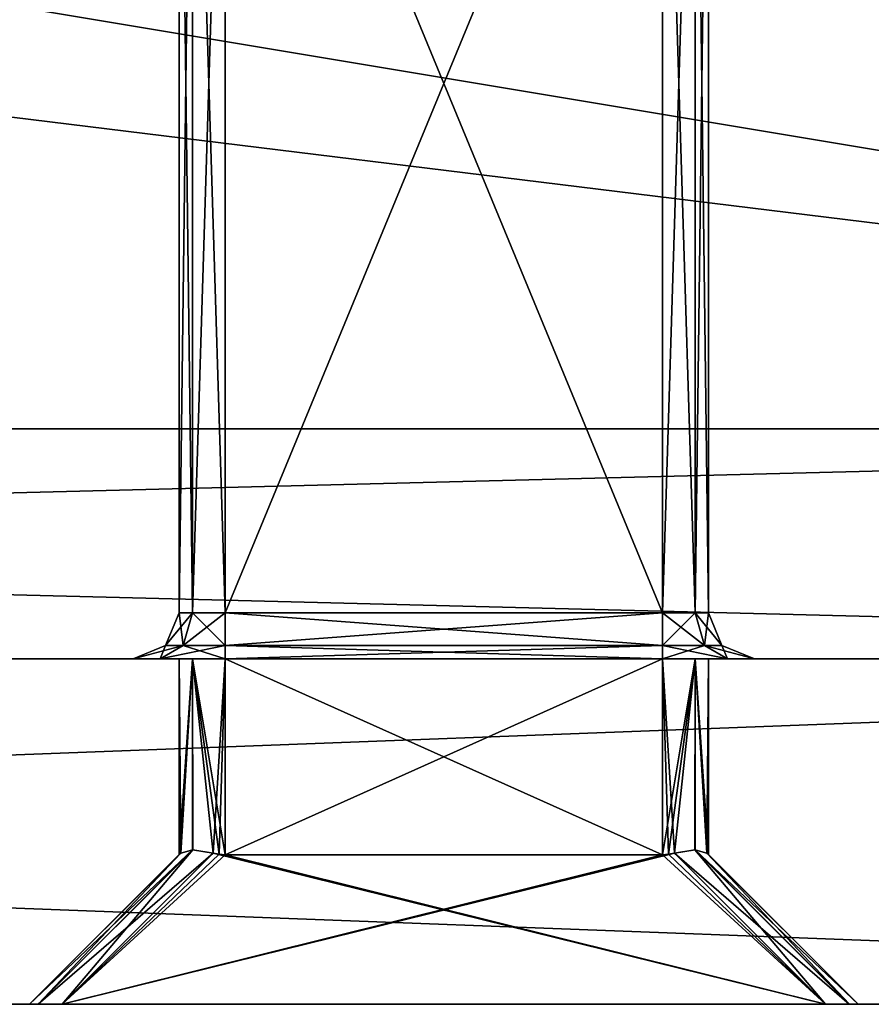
# Model space of a CAD drawing. Header units: millimetres. Extents: x -36.5 to 36.5, y -8.8 to 41.6.
# Tile 310 of 434: x 8.8 to 12.5, y -8.8 to -4.5. Entities that reach past the tile are written whole.
import ezdxf

# ---------------------------------------------------------------- set-up
doc = ezdxf.new("R2010")
doc.units = ezdxf.units.MM
doc.header["$LTSCALE"] = 65.185185
for name, color, linetype in [('2075', 7, 'CONTINUOUS'), ('2076', 7, 'CONTINUOUS'), ('2077', 7, 'CONTINUOUS'), ('2079', 7, 'CONTINUOUS'), ('2086', 7, 'CONTINUOUS'), ('2087', 7, 'CONTINUOUS'), ('2088', 7, 'CONTINUOUS'), ('2089', 7, 'CONTINUOUS'), ('2119', 7, 'CONTINUOUS'), ('2120', 7, 'CONTINUOUS'), ('2121', 7, 'CONTINUOUS'), ('2122', 7, 'CONTINUOUS'), ('2159', 7, 'CONTINUOUS'), ('2160', 7, 'CONTINUOUS'), ('2161', 7, 'CONTINUOUS'), ('2162', 7, 'CONTINUOUS'), ('2163', 7, 'CONTINUOUS'), ('2164', 7, 'CONTINUOUS'), ('2165', 7, 'CONTINUOUS'), ('2166', 7, 'CONTINUOUS'), ('2224', 7, 'CONTINUOUS'), ('2225', 7, 'CONTINUOUS'), ('2226', 7, 'CONTINUOUS'), ('2227', 7, 'CONTINUOUS'), ('2228', 7, 'CONTINUOUS'), ('2229', 7, 'CONTINUOUS'), ('2250', 7, 'CONTINUOUS'), ('2251', 7, 'CONTINUOUS'), ('2266', 7, 'CONTINUOUS'), ('2267', 7, 'CONTINUOUS'), ('2268', 7, 'CONTINUOUS'), ('2269', 7, 'CONTINUOUS'), ('2286', 7, 'CONTINUOUS'), ('2287', 7, 'CONTINUOUS'), ('2288', 7, 'CONTINUOUS'), ('2289', 7, 'CONTINUOUS'), ('2290', 7, 'CONTINUOUS'), ('2291', 7, 'CONTINUOUS'), ('2292', 7, 'CONTINUOUS'), ('2293', 7, 'CONTINUOUS'), ('546', 7, 'CONTINUOUS'), ('551', 7, 'CONTINUOUS')]:
    doc.layers.add(name, color=color, linetype=linetype)

msp = doc.modelspace()

# ---------------------------------------------------------------- linework, layer by layer
at = {"layer": '2075', "color": 7, "linetype": 'CONTINUOUS'}
for points in [[(19.8, -6.3, 15.2), (-19.8, -6.3, 15.2), (19.8, -6.3, 16.7), (19.8, -6.3, 15.2)], [(19.8, -6.3, 16.7), (-19.8, -6.3, 15.2), (-19.8, -6.3, 16.7), (19.8, -6.3, 16.7)], [(-19.8, -6.3, -15.2), (19.8, -6.3, -15.2), (-19.8, -6.3, -16.7), (-19.8, -6.3, -15.2)], [(-19.8, -6.3, -16.7), (19.8, -6.3, -15.2), (19.8, -6.3, -16.7), (-19.8, -6.3, -16.7)]]:
    msp.add_3dface(points, dxfattribs=at)
at = {"layer": '2076', "color": 7, "linetype": 'CONTINUOUS'}
for points in [[(-19.8, -7.3, -16.7), (19.8, -7.3, -16.7), (0, -7.3, -14.1747), (-19.8, -7.3, -16.7)], [(19.8, -7.3, 16.7), (-19.8, -7.3, 16.7), (0, -7.3, 14.1747), (19.8, -7.3, 16.7)], [(19.8, -7.3, 16.7), (0, -7.3, 14.1747), (19.44, -7.3, 11.552), (19.8, -7.3, 16.7)], [(0, -7.3, -14.1747), (19.8, -7.3, -16.7), (0.9818, -7.3, -14.0193), (0, -7.3, -14.1747)], [(0, -7.3, 14.1747), (0.9818, -7.3, 14.0193), (19.44, -7.3, 11.552), (0, -7.3, 14.1747)], [(0.9818, -7.3, -14.0193), (19.8, -7.3, -16.7), (1.8658, -7.3, -13.5689), (0.9818, -7.3, -14.0193)], [(0.9818, -7.3, 14.0193), (1.8658, -7.3, 13.5689), (14.16, -7.3, 8.712), (0.9818, -7.3, 14.0193)], [(0.9818, -7.3, 14.0193), (14.16, -7.3, 8.712), (14.16, -7.3, 11.152), (0.9818, -7.3, 14.0193)], [(19.44, -7.3, 11.552), (0.9818, -7.3, 14.0193), (14.56, -7.3, 11.552), (19.44, -7.3, 11.552)], [(14.56, -7.3, 11.552), (0.9818, -7.3, 14.0193), (14.2772, -7.3, 11.4349), (14.56, -7.3, 11.552)], [(14.2772, -7.3, 11.4349), (0.9818, -7.3, 14.0193), (14.16, -7.3, 11.152), (14.2772, -7.3, 11.4349)], [(1.8658, -7.3, -13.5689), (19.8, -7.3, -16.7), (2.5682, -7.3, -12.8664), (1.8658, -7.3, -13.5689)], [(1.8658, -7.3, 13.5689), (2.5682, -7.3, 12.8664), (14.16, -7.3, 8.712), (1.8658, -7.3, 13.5689)], [(2.5682, -7.3, -12.8664), (19.8, -7.3, -16.7), (3.0196, -7.3, -11.9805), (2.5682, -7.3, -12.8664)], [(2.5682, -7.3, 12.8664), (3.0196, -7.3, 11.9805), (9.3, -7.3, 0.195), (2.5682, -7.3, 12.8664)], [(14.16, -7.3, 8.712), (2.5682, -7.3, 12.8664), (11.8829, -7.3, 0.4778), (14.16, -7.3, 8.712)], [(11.8829, -7.3, 0.4778), (2.5682, -7.3, 12.8664), (11.6, -7.3, 0.595), (11.8829, -7.3, 0.4778)], [(11.6, -7.3, 0.595), (2.5682, -7.3, 12.8664), (9.7, -7.3, 0.595), (11.6, -7.3, 0.595)], [(9.7, -7.3, 0.595), (2.5682, -7.3, 12.8664), (9.4172, -7.3, 0.4779), (9.7, -7.3, 0.595)], [(9.4172, -7.3, 0.4779), (2.5682, -7.3, 12.8664), (9.3, -7.3, 0.195), (9.4172, -7.3, 0.4779)], [(3.0196, -7.3, -11.9805), (19.8, -7.3, -16.7), (3.175, -7.3, -11), (3.0196, -7.3, -11.9805)], [(3.0196, -7.3, 11.9805), (3.175, -7.3, 11), (9.3, -7.3, -6.545), (3.0196, -7.3, 11.9805)], [(9.3, -7.3, 0.195), (3.0196, -7.3, 11.9805), (9.3, -7.3, -6.545), (9.3, -7.3, 0.195)], [(3.175, -7.3, -11), (19.8, -7.3, -16.7), (9.4171, -7.3, -6.8278), (3.175, -7.3, -11)], [(3.175, -7.3, 11), (3.175, -7.3, -11), (9.3, -7.3, -6.545), (3.175, -7.3, 11)], [(9.3, -7.3, -6.545), (3.175, -7.3, -11), (9.4171, -7.3, -6.8278), (9.3, -7.3, -6.545)], [(19.8, -7.3, -16.7), (9.7, -7.3, -6.945), (9.4171, -7.3, -6.8278), (19.8, -7.3, -16.7)], [(9.7, -7.3, -6.945), (19.8, -7.3, -16.7), (11.6, -7.3, -6.945), (9.7, -7.3, -6.945)], [(11.6, -7.3, -6.945), (19.8, -7.3, -16.7), (11.8828, -7.3, -6.8279), (11.6, -7.3, -6.945)], [(11.8828, -7.3, -6.8279), (19.8, -7.3, -16.7), (12, -7.3, -6.545), (11.8828, -7.3, -6.8279)], [(12, -7.3, 0.195), (14.16, -7.3, 8.712), (11.8829, -7.3, 0.4778), (12, -7.3, 0.195)], [(19.8, -7.3, -16.7), (14.3295, -7.3, 7.7469), (12, -7.3, 0.195), (19.8, -7.3, -16.7)], [(12, -7.3, -6.545), (19.8, -7.3, -16.7), (12, -7.3, 0.195), (12, -7.3, -6.545)], [(14.3295, -7.3, 7.7469), (14.16, -7.3, 8.712), (12, -7.3, 0.195), (14.3295, -7.3, 7.7469)]]:
    msp.add_3dface(points, dxfattribs=at)
at = {"layer": '2077', "color": 7, "linetype": 'CONTINUOUS'}
for points in [[(-19.8, -6.3, -16.7), (19.8, -6.3, -16.7), (-19.8, -7.3, -16.7), (-19.8, -6.3, -16.7)], [(-19.8, -7.3, -16.7), (19.8, -6.3, -16.7), (19.8, -7.3, -16.7), (-19.8, -7.3, -16.7)]]:
    msp.add_3dface(points, dxfattribs=at)
at = {"layer": '2079', "color": 7, "linetype": 'CONTINUOUS'}
for points in [[(19.8, -6.3, 16.7), (-19.8, -6.3, 16.7), (19.8, -7.3, 16.7), (19.8, -6.3, 16.7)], [(-19.8, -6.3, 16.7), (-19.8, -7.3, 16.7), (19.8, -7.3, 16.7), (-19.8, -6.3, 16.7)]]:
    msp.add_3dface(points, dxfattribs=at)
at = {"layer": '2086', "color": 7, "linetype": 'CONTINUOUS'}
for points in [[(11.6, -7.1, 0.395), (9.7, -7.1, 0.395), (9.7, -2.5, 0.395), (11.6, -7.1, 0.395)], [(11.6, -2.5, 0.395), (11.6, -7.1, 0.395), (9.7, -2.5, 0.395), (11.6, -2.5, 0.395)]]:
    msp.add_3dface(points, dxfattribs=at)
at = {"layer": '2087', "color": 7, "linetype": 'CONTINUOUS'}
for points in [[(9.5, -7.1, 0.195), (9.5, -7.1, -6.545), (9.5, -2.5, 0.195), (9.5, -7.1, 0.195)], [(9.5, -2.5, 0.195), (9.5, -7.1, -6.545), (9.5, -2.5, -6.545), (9.5, -2.5, 0.195)]]:
    msp.add_3dface(points, dxfattribs=at)
at = {"layer": '2088', "color": 7, "linetype": 'CONTINUOUS'}
for points in [[(9.7, -7.1, -6.745), (11.6, -7.1, -6.745), (11.6, -2.5, -6.745), (9.7, -7.1, -6.745)], [(9.7, -2.5, -6.745), (9.7, -7.1, -6.745), (11.6, -2.5, -6.745), (9.7, -2.5, -6.745)]]:
    msp.add_3dface(points, dxfattribs=at)
at = {"layer": '2089', "color": 7, "linetype": 'CONTINUOUS'}
for points in [[(11.8, -7.1, -6.545), (11.8, -7.1, 0.195), (11.8, -2.5, -6.545), (11.8, -7.1, -6.545)], [(11.8, -2.5, -6.545), (11.8, -7.1, 0.195), (11.8, -2.5, 0.195), (11.8, -2.5, -6.545)]]:
    msp.add_3dface(points, dxfattribs=at)
at = {"layer": '2119', "color": 7, "linetype": 'CONTINUOUS'}
for points in [[(11.6, -7.1, 0.395), (11.6, -2.5, 0.395), (11.7414, -2.5, 0.3364), (11.6, -7.1, 0.395)], [(11.7414, -7.1, 0.3364), (11.6, -7.1, 0.395), (11.7414, -2.5, 0.3364), (11.7414, -7.1, 0.3364)], [(11.8, -2.5, 0.195), (11.8, -7.1, 0.195), (11.7414, -7.1, 0.3364), (11.8, -2.5, 0.195)], [(11.8, -2.5, 0.195), (11.7414, -7.1, 0.3364), (11.7414, -2.5, 0.3364), (11.8, -2.5, 0.195)]]:
    msp.add_3dface(points, dxfattribs=at)
at = {"layer": '2120', "color": 7, "linetype": 'CONTINUOUS'}
for points in [[(11.6, -2.5, -6.745), (11.6, -7.1, -6.745), (11.7414, -7.1, -6.6864), (11.6, -2.5, -6.745)], [(11.6, -2.5, -6.745), (11.7414, -7.1, -6.6864), (11.7414, -2.5, -6.6864), (11.6, -2.5, -6.745)], [(11.8, -7.1, -6.545), (11.8, -2.5, -6.545), (11.7414, -2.5, -6.6864), (11.8, -7.1, -6.545)], [(11.7414, -7.1, -6.6864), (11.8, -7.1, -6.545), (11.7414, -2.5, -6.6864), (11.7414, -7.1, -6.6864)]]:
    msp.add_3dface(points, dxfattribs=at)
at = {"layer": '2121', "color": 7, "linetype": 'CONTINUOUS'}
for points in [[(9.5, -2.5, -6.545), (9.5, -7.1, -6.545), (9.5586, -7.1, -6.6864), (9.5, -2.5, -6.545)], [(9.5, -2.5, -6.545), (9.5586, -7.1, -6.6864), (9.5586, -2.5, -6.6864), (9.5, -2.5, -6.545)], [(9.7, -7.1, -6.745), (9.7, -2.5, -6.745), (9.5586, -2.5, -6.6864), (9.7, -7.1, -6.745)], [(9.5586, -7.1, -6.6864), (9.7, -7.1, -6.745), (9.5586, -2.5, -6.6864), (9.5586, -7.1, -6.6864)]]:
    msp.add_3dface(points, dxfattribs=at)
at = {"layer": '2122', "color": 7, "linetype": 'CONTINUOUS'}
for points in [[(9.5, -7.1, 0.195), (9.5, -2.5, 0.195), (9.5586, -2.5, 0.3364), (9.5, -7.1, 0.195)], [(9.5586, -7.1, 0.3364), (9.5, -7.1, 0.195), (9.5586, -2.5, 0.3364), (9.5586, -7.1, 0.3364)], [(9.7, -2.5, 0.395), (9.7, -7.1, 0.395), (9.5586, -7.1, 0.3364), (9.7, -2.5, 0.395)], [(9.7, -2.5, 0.395), (9.5586, -7.1, 0.3364), (9.5586, -2.5, 0.3364), (9.7, -2.5, 0.395)]]:
    msp.add_3dface(points, dxfattribs=at)
at = {"layer": '2159', "color": 7, "linetype": 'CONTINUOUS'}
for points in [[(11.6, -7.1, -6.745), (9.7, -7.1, -6.745), (9.7, -7.2414, -6.8036), (11.6, -7.1, -6.745)], [(11.6, -7.1, -6.745), (9.7, -7.2414, -6.8036), (11.6, -7.2414, -6.8036), (11.6, -7.1, -6.745)], [(9.7, -7.3, -6.945), (11.6, -7.3, -6.945), (11.6, -7.2414, -6.8036), (9.7, -7.3, -6.945)], [(9.7, -7.2414, -6.8036), (9.7, -7.3, -6.945), (11.6, -7.2414, -6.8036), (9.7, -7.2414, -6.8036)]]:
    msp.add_3dface(points, dxfattribs=at)
at = {"layer": '2160', "color": 7, "linetype": 'CONTINUOUS'}
for points in [[(11.7414, -7.1, -6.6864), (11.6, -7.1, -6.745), (11.7828, -7.2414, -6.7278), (11.7414, -7.1, -6.6864)], [(11.6, -7.1, -6.745), (11.6, -7.2414, -6.8036), (11.7828, -7.2414, -6.7278), (11.6, -7.1, -6.745)], [(11.8, -7.1, -6.545), (11.7414, -7.1, -6.6864), (11.8586, -7.2414, -6.545), (11.8, -7.1, -6.545)], [(11.8586, -7.2414, -6.545), (11.7414, -7.1, -6.6864), (11.7828, -7.2414, -6.7278), (11.8586, -7.2414, -6.545)], [(11.6, -7.3, -6.945), (11.8828, -7.3, -6.8279), (11.6, -7.2414, -6.8036), (11.6, -7.3, -6.945)], [(11.6, -7.2414, -6.8036), (11.8828, -7.3, -6.8279), (11.7828, -7.2414, -6.7278), (11.6, -7.2414, -6.8036)], [(11.8828, -7.3, -6.8279), (12, -7.3, -6.545), (11.7828, -7.2414, -6.7278), (11.8828, -7.3, -6.8279)], [(12, -7.3, -6.545), (11.8586, -7.2414, -6.545), (11.7828, -7.2414, -6.7278), (12, -7.3, -6.545)]]:
    msp.add_3dface(points, dxfattribs=at)
at = {"layer": '2161', "color": 7, "linetype": 'CONTINUOUS'}
for points in [[(11.8, -7.1, 0.195), (11.8, -7.1, -6.545), (11.8586, -7.2414, -6.545), (11.8, -7.1, 0.195)], [(11.8586, -7.2414, 0.195), (11.8, -7.1, 0.195), (11.8586, -7.2414, -6.545), (11.8586, -7.2414, 0.195)], [(12, -7.3, -6.545), (12, -7.3, 0.195), (11.8586, -7.2414, 0.195), (12, -7.3, -6.545)], [(12, -7.3, -6.545), (11.8586, -7.2414, 0.195), (11.8586, -7.2414, -6.545), (12, -7.3, -6.545)]]:
    msp.add_3dface(points, dxfattribs=at)
at = {"layer": '2162', "color": 7, "linetype": 'CONTINUOUS'}
for points in [[(11.6, -7.1, 0.395), (11.7414, -7.1, 0.3364), (11.6, -7.2414, 0.4536), (11.6, -7.1, 0.395)], [(11.6, -7.2414, 0.4536), (11.7414, -7.1, 0.3364), (11.7828, -7.2414, 0.3778), (11.6, -7.2414, 0.4536)], [(11.7414, -7.1, 0.3364), (11.8, -7.1, 0.195), (11.7828, -7.2414, 0.3778), (11.7414, -7.1, 0.3364)], [(11.8, -7.1, 0.195), (11.8586, -7.2414, 0.195), (11.7828, -7.2414, 0.3778), (11.8, -7.1, 0.195)], [(11.8829, -7.3, 0.4778), (11.6, -7.3, 0.595), (11.7828, -7.2414, 0.3778), (11.8829, -7.3, 0.4778)], [(11.6, -7.3, 0.595), (11.6, -7.2414, 0.4536), (11.7828, -7.2414, 0.3778), (11.6, -7.3, 0.595)], [(11.8586, -7.2414, 0.195), (11.8829, -7.3, 0.4778), (11.7828, -7.2414, 0.3778), (11.8586, -7.2414, 0.195)], [(12, -7.3, 0.195), (11.8829, -7.3, 0.4778), (11.8586, -7.2414, 0.195), (12, -7.3, 0.195)]]:
    msp.add_3dface(points, dxfattribs=at)
at = {"layer": '2163', "color": 7, "linetype": 'CONTINUOUS'}
for points in [[(9.7, -7.1, 0.395), (11.6, -7.1, 0.395), (11.6, -7.2414, 0.4536), (9.7, -7.1, 0.395)], [(9.7, -7.2414, 0.4536), (9.7, -7.1, 0.395), (11.6, -7.2414, 0.4536), (9.7, -7.2414, 0.4536)], [(11.6, -7.3, 0.595), (9.7, -7.3, 0.595), (9.7, -7.2414, 0.4536), (11.6, -7.3, 0.595)], [(11.6, -7.3, 0.595), (9.7, -7.2414, 0.4536), (11.6, -7.2414, 0.4536), (11.6, -7.3, 0.595)]]:
    msp.add_3dface(points, dxfattribs=at)
at = {"layer": '2164', "color": 7, "linetype": 'CONTINUOUS'}
for points in [[(9.5, -7.1, 0.195), (9.5586, -7.1, 0.3364), (9.4414, -7.2414, 0.195), (9.5, -7.1, 0.195)], [(9.4414, -7.2414, 0.195), (9.5586, -7.1, 0.3364), (9.5172, -7.2414, 0.3778), (9.4414, -7.2414, 0.195)], [(9.5586, -7.1, 0.3364), (9.7, -7.1, 0.395), (9.5172, -7.2414, 0.3778), (9.5586, -7.1, 0.3364)], [(9.7, -7.1, 0.395), (9.7, -7.2414, 0.4536), (9.5172, -7.2414, 0.3778), (9.7, -7.1, 0.395)], [(9.4172, -7.3, 0.4779), (9.3, -7.3, 0.195), (9.5172, -7.2414, 0.3778), (9.4172, -7.3, 0.4779)], [(9.3, -7.3, 0.195), (9.4414, -7.2414, 0.195), (9.5172, -7.2414, 0.3778), (9.3, -7.3, 0.195)], [(9.7, -7.3, 0.595), (9.4172, -7.3, 0.4779), (9.7, -7.2414, 0.4536), (9.7, -7.3, 0.595)], [(9.7, -7.2414, 0.4536), (9.4172, -7.3, 0.4779), (9.5172, -7.2414, 0.3778), (9.7, -7.2414, 0.4536)]]:
    msp.add_3dface(points, dxfattribs=at)
at = {"layer": '2165', "color": 7, "linetype": 'CONTINUOUS'}
for points in [[(9.5, -7.1, -6.545), (9.5, -7.1, 0.195), (9.4414, -7.2414, 0.195), (9.5, -7.1, -6.545)], [(9.4414, -7.2414, -6.545), (9.5, -7.1, -6.545), (9.4414, -7.2414, 0.195), (9.4414, -7.2414, -6.545)], [(9.3, -7.3, 0.195), (9.3, -7.3, -6.545), (9.4414, -7.2414, -6.545), (9.3, -7.3, 0.195)], [(9.3, -7.3, 0.195), (9.4414, -7.2414, -6.545), (9.4414, -7.2414, 0.195), (9.3, -7.3, 0.195)]]:
    msp.add_3dface(points, dxfattribs=at)
at = {"layer": '2166', "color": 7, "linetype": 'CONTINUOUS'}
for points in [[(9.5, -7.1, -6.545), (9.4414, -7.2414, -6.545), (9.5172, -7.2414, -6.7278), (9.5, -7.1, -6.545)], [(9.5586, -7.1, -6.6864), (9.5, -7.1, -6.545), (9.5172, -7.2414, -6.7278), (9.5586, -7.1, -6.6864)], [(9.5586, -7.1, -6.6864), (9.5172, -7.2414, -6.7278), (9.7, -7.2414, -6.8036), (9.5586, -7.1, -6.6864)], [(9.7, -7.1, -6.745), (9.5586, -7.1, -6.6864), (9.7, -7.2414, -6.8036), (9.7, -7.1, -6.745)], [(9.3, -7.3, -6.545), (9.4171, -7.3, -6.8278), (9.4414, -7.2414, -6.545), (9.3, -7.3, -6.545)], [(9.4171, -7.3, -6.8278), (9.7, -7.3, -6.945), (9.5172, -7.2414, -6.7278), (9.4171, -7.3, -6.8278)], [(9.4414, -7.2414, -6.545), (9.4171, -7.3, -6.8278), (9.5172, -7.2414, -6.7278), (9.4414, -7.2414, -6.545)], [(9.5172, -7.2414, -6.7278), (9.7, -7.3, -6.945), (9.7, -7.2414, -6.8036), (9.5172, -7.2414, -6.7278)]]:
    msp.add_3dface(points, dxfattribs=at)
at = {"layer": '2224', "color": 7, "linetype": 'CONTINUOUS'}
for points in [[(19.8, -7.3, -16.7), (-19.8, -7.3, -16.7), (2.9507, -7.3, -10.8517), (19.8, -7.3, -16.7)], [(-19.8, -7.3, 16.7), (19.8, -7.3, 16.7), (-19.44, -7.3, 11.352), (-19.8, -7.3, 16.7)], [(-19.44, -7.3, 11.352), (19.8, -7.3, 16.7), (-14.56, -7.3, 11.352), (-19.44, -7.3, 11.352)], [(-14.56, -7.3, 11.352), (19.8, -7.3, 16.7), (-14.4186, -7.3, 11.2934), (-14.56, -7.3, 11.352)], [(-14.4186, -7.3, 11.2934), (19.8, -7.3, 16.7), (-14.36, -7.3, 11.152), (-14.4186, -7.3, 11.2934)], [(19.8, -7.3, 16.7), (-11.7414, -7.3, 1.1614), (-14.36, -7.3, 8.712), (19.8, -7.3, 16.7)], [(-14.36, -7.3, 11.152), (19.8, -7.3, 16.7), (-14.36, -7.3, 8.712), (-14.36, -7.3, 11.152)], [(19.8, -7.3, 16.7), (-11.6, -7.3, 1.22), (-11.7414, -7.3, 1.1614), (19.8, -7.3, 16.7)], [(-11.6, -7.3, 1.22), (19.8, -7.3, 16.7), (-9.7, -7.3, 1.22), (-11.6, -7.3, 1.22)], [(-9.7, -7.3, 1.22), (19.8, -7.3, 16.7), (-9.5586, -7.3, 1.1614), (-9.7, -7.3, 1.22)], [(-9.5586, -7.3, 1.1614), (19.8, -7.3, 16.7), (-9.5, -7.3, 1.02), (-9.5586, -7.3, 1.1614)], [(-9.5, -7.3, 1.02), (19.8, -7.3, 16.7), (-9.5, -7.3, -7.37), (-9.5, -7.3, 1.02)], [(-9.5, -7.3, -7.37), (19.8, -7.3, 16.7), (-5.4817, -7.3, -7.312), (-9.5, -7.3, -7.37)], [(-5.4817, -7.3, -7.312), (19.8, -7.3, 16.7), (-5.1149, -7.3, -7.312), (-5.4817, -7.3, -7.312)], [(-5.1149, -7.3, -8.3005), (-5.1149, -7.3, -7.312), (14.4186, -7.3, 11.2934), (-5.1149, -7.3, -8.3005)], [(19.8, -7.3, 16.7), (14.4186, -7.3, 11.2934), (-5.1149, -7.3, -7.312), (19.8, -7.3, 16.7)], [(-5.1149, -7.3, -8.3005), (14.4186, -7.3, 11.2934), (-4.7365, -7.3, -8.0335), (-5.1149, -7.3, -8.3005)], [(-4.7365, -7.3, -8.0335), (14.4186, -7.3, 11.2934), (-4.2342, -7.3, -7.9775), (-4.7365, -7.3, -8.0335)], [(-4.2342, -7.3, -7.9775), (14.4186, -7.3, 11.2934), (-3.7498, -7.3, -8.159), (-4.2342, -7.3, -7.9775)], [(-3.7498, -7.3, -8.159), (14.4186, -7.3, 11.2934), (-3.0228, -7.3, -8.0148), (-3.7498, -7.3, -8.159)], [(-3.0228, -7.3, -8.0148), (14.4186, -7.3, 11.2934), (-2.6534, -7.3, -8.0148), (-3.0228, -7.3, -8.0148)], [(-2.6534, -7.3, -8.0148), (14.4186, -7.3, 11.2934), (-2.6534, -7.3, -9.2051), (-2.6534, -7.3, -8.0148)], [(-2.6534, -7.3, -9.2051), (14.4186, -7.3, 11.2934), (-2.6346, -7.3, -9.3921), (-2.6534, -7.3, -9.2051)], [(-2.6346, -7.3, -9.3921), (14.4186, -7.3, 11.2934), (-2.5794, -7.3, -9.5526), (-2.6346, -7.3, -9.3921)], [(-2.5794, -7.3, -9.5526), (14.4186, -7.3, 11.2934), (-1.3673, -7.3, -8.2592), (-2.5794, -7.3, -9.5526)], [(-1.3673, -7.3, -8.2592), (14.4186, -7.3, 11.2934), (-1.1408, -7.3, -8.0937), (-1.3673, -7.3, -8.2592)], [(-1.1408, -7.3, -8.0937), (14.4186, -7.3, 11.2934), (-0.8741, -7.3, -7.995), (-1.1408, -7.3, -8.0937)], [(-0.8741, -7.3, -7.995), (14.4186, -7.3, 11.2934), (-0.5855, -7.3, -7.9685), (-0.8741, -7.3, -7.995)], [(-0.5855, -7.3, -7.9685), (14.4186, -7.3, 11.2934), (-0.3062, -7.3, -8.0145), (-0.5855, -7.3, -7.9685)], [(-0.3062, -7.3, -8.0145), (14.4186, -7.3, 11.2934), (-0.0681, -7.3, -8.1271), (-0.3062, -7.3, -8.0145)], [(-0.0681, -7.3, -8.1271), (14.4186, -7.3, 11.2934), (0.1245, -7.3, -8.0147), (-0.0681, -7.3, -8.1271)], [(0.1245, -7.3, -8.0147), (14.4186, -7.3, 11.2934), (0.4895, -7.3, -8.0147), (0.1245, -7.3, -8.0147)], [(0.4895, -7.3, -8.0147), (14.4186, -7.3, 11.2934), (0.9116, -7.3, -8.4925), (0.4895, -7.3, -8.0147)], [(0.9116, -7.3, -8.4925), (14.4186, -7.3, 11.2934), (1.086, -7.3, -8.2666), (0.9116, -7.3, -8.4925)], [(1.086, -7.3, -8.2666), (14.4186, -7.3, 11.2934), (1.3114, -7.3, -8.0993), (1.086, -7.3, -8.2666)], [(1.3114, -7.3, -8.0993), (14.4186, -7.3, 11.2934), (1.5782, -7.3, -7.9985), (1.3114, -7.3, -8.0993)], [(1.5782, -7.3, -7.9985), (14.4186, -7.3, 11.2934), (1.8678, -7.3, -7.9702), (1.5782, -7.3, -7.9985)], [(1.8678, -7.3, -7.9702), (14.4186, -7.3, 11.2934), (2.1488, -7.3, -8.0152), (1.8678, -7.3, -7.9702)], [(2.1488, -7.3, -8.0152), (14.4186, -7.3, 11.2934), (2.3891, -7.3, -8.1277), (2.1488, -7.3, -8.0152)], [(14.4186, -7.3, 11.2934), (2.5817, -7.3, -8.0147), (2.3891, -7.3, -8.1277), (14.4186, -7.3, 11.2934)], [(2.5817, -7.3, -8.0147), (14.4186, -7.3, 11.2934), (2.9507, -7.3, -8.0147), (2.5817, -7.3, -8.0147)], [(4.6628, -7.3, -10.1574), (19.8, -7.3, -16.7), (2.9507, -7.3, -10.8517), (4.6628, -7.3, -10.1574)], [(14.4186, -7.3, 11.2934), (3.3645, -7.3, -8.5209), (2.9507, -7.3, -8.0147), (14.4186, -7.3, 11.2934)], [(3.3645, -7.3, -8.5209), (14.4186, -7.3, 11.2934), (3.7604, -7.3, -8.1223), (3.3645, -7.3, -8.5209)], [(3.7604, -7.3, -8.1223), (14.4186, -7.3, 11.2934), (4.0378, -7.3, -8.0094), (3.7604, -7.3, -8.1223)], [(4.0378, -7.3, -8.0094), (14.4186, -7.3, 11.2934), (4.351, -7.3, -7.9703), (4.0378, -7.3, -8.0094)], [(4.351, -7.3, -7.9703), (14.4186, -7.3, 11.2934), (4.9296, -7.3, -8.1164), (4.351, -7.3, -7.9703)], [(4.9408, -7.3, -10.0443), (19.8, -7.3, -16.7), (4.6628, -7.3, -10.1574), (4.9408, -7.3, -10.0443)], [(4.9296, -7.3, -8.1164), (14.4186, -7.3, 11.2934), (5.3305, -7.3, -8.5098), (4.9296, -7.3, -8.1164)], [(11.7414, -7.3, -6.6864), (19.8, -7.3, -16.7), (4.9408, -7.3, -10.0443), (11.7414, -7.3, -6.6864)], [(11.6, -7.3, -6.745), (11.7414, -7.3, -6.6864), (4.9408, -7.3, -10.0443), (11.6, -7.3, -6.745)], [(9.7, -7.3, -6.745), (11.6, -7.3, -6.745), (4.9408, -7.3, -10.0443), (9.7, -7.3, -6.745)], [(9.5586, -7.3, -6.6864), (9.7, -7.3, -6.745), (4.9408, -7.3, -10.0443), (9.5586, -7.3, -6.6864)], [(9.5, -7.3, -6.545), (9.5586, -7.3, -6.6864), (4.9408, -7.3, -10.0443), (9.5, -7.3, -6.545)], [(5.3375, -7.3, -9.6451), (9.5, -7.3, -6.545), (4.9408, -7.3, -10.0443), (5.3375, -7.3, -9.6451)], [(14.4186, -7.3, 11.2934), (9.5586, -7.3, 0.3364), (5.3305, -7.3, -8.5098), (14.4186, -7.3, 11.2934)], [(5.3305, -7.3, -8.5098), (9.5586, -7.3, 0.3364), (5.4817, -7.3, -9.0835), (5.3305, -7.3, -8.5098)], [(9.5, -7.3, 0.195), (9.5, -7.3, -6.545), (5.3375, -7.3, -9.6451), (9.5, -7.3, 0.195)], [(5.4817, -7.3, -9.0835), (9.5, -7.3, 0.195), (5.3375, -7.3, -9.6451), (5.4817, -7.3, -9.0835)], [(9.5586, -7.3, 0.3364), (9.5, -7.3, 0.195), (5.4817, -7.3, -9.0835), (9.5586, -7.3, 0.3364)], [(14.4186, -7.3, 11.2934), (9.7, -7.3, 0.395), (9.5586, -7.3, 0.3364), (14.4186, -7.3, 11.2934)], [(14.4186, -7.3, 11.2934), (14.36, -7.3, 11.152), (9.7, -7.3, 0.395), (14.4186, -7.3, 11.2934)], [(9.7, -7.3, 0.395), (14.36, -7.3, 11.152), (11.6, -7.3, 0.395), (9.7, -7.3, 0.395)], [(11.6, -7.3, 0.395), (14.36, -7.3, 11.152), (11.7414, -7.3, 0.3364), (11.6, -7.3, 0.395)], [(19.4808, -7.3, 7.8097), (19.8, -7.3, -16.7), (11.7414, -7.3, -6.6864), (19.4808, -7.3, 7.8097)], [(19.0218, -7.3, 7.0147), (19.4808, -7.3, 7.8097), (11.7414, -7.3, -6.6864), (19.0218, -7.3, 7.0147)], [(18.32, -7.3, 6.4257), (19.0218, -7.3, 7.0147), (11.7414, -7.3, -6.6864), (18.32, -7.3, 6.4257)], [(17.459, -7.3, 6.1124), (18.32, -7.3, 6.4257), (11.7414, -7.3, -6.6864), (17.459, -7.3, 6.1124)], [(11.8, -7.3, -6.545), (17.459, -7.3, 6.1124), (11.7414, -7.3, -6.6864), (11.8, -7.3, -6.545)], [(11.7414, -7.3, 0.3364), (14.36, -7.3, 11.152), (11.8, -7.3, 0.195), (11.7414, -7.3, 0.3364)], [(16.541, -7.3, 6.1124), (17.459, -7.3, 6.1124), (11.8, -7.3, -6.545), (16.541, -7.3, 6.1124)], [(15.68, -7.3, 6.4257), (16.541, -7.3, 6.1124), (11.8, -7.3, -6.545), (15.68, -7.3, 6.4257)], [(14.9782, -7.3, 7.0147), (15.68, -7.3, 6.4257), (11.8, -7.3, -6.545), (14.9782, -7.3, 7.0147)], [(14.5192, -7.3, 7.8097), (14.9782, -7.3, 7.0147), (11.8, -7.3, -6.545), (14.5192, -7.3, 7.8097)], [(14.36, -7.3, 8.712), (14.5192, -7.3, 7.8097), (11.8, -7.3, -6.545), (14.36, -7.3, 8.712)], [(14.36, -7.3, 11.152), (14.36, -7.3, 8.712), (11.8, -7.3, -6.545), (14.36, -7.3, 11.152)], [(11.8, -7.3, 0.195), (14.36, -7.3, 11.152), (11.8, -7.3, -6.545), (11.8, -7.3, 0.195)]]:
    msp.add_3dface(points, dxfattribs=at)
at = {"layer": '2225', "color": 7, "linetype": 'CONTINUOUS'}
for points in [[(19.8, -8.8, 16.7), (-19.8, -8.8, 16.7), (13.8514, -8.8, 12.002), (19.8, -8.8, 16.7)], [(-19.8, -8.8, -16.7), (19.8, -8.8, -16.7), (-12.3086, -8.8, -8.22), (-19.8, -8.8, -16.7)], [(13.8514, -8.8, 12.002), (-19.8, -8.8, 16.7), (13.7481, -8.8, 11.9643), (13.8514, -8.8, 12.002)], [(13.7481, -8.8, 11.9643), (-19.8, -8.8, 16.7), (13.71, -8.8, 11.8606), (13.7481, -8.8, 11.9643)], [(13.71, -8.8, 11.8606), (-19.8, -8.8, 16.7), (13.71, -8.8, 8.712), (13.71, -8.8, 11.8606)], [(13.71, -8.8, 8.712), (-19.8, -8.8, 16.7), (12.4123, -8.8, 1.0069), (13.71, -8.8, 8.712)], [(-19.8, -8.8, 16.7), (-13.7477, -8.8, 11.9639), (8.85, -8.8, 0.9036), (-19.8, -8.8, 16.7)], [(12.4123, -8.8, 1.0069), (-19.8, -8.8, 16.7), (12.3086, -8.8, 1.045), (12.4123, -8.8, 1.0069)], [(12.3086, -8.8, 1.045), (-19.8, -8.8, 16.7), (8.9914, -8.8, 1.045), (12.3086, -8.8, 1.045)], [(8.9914, -8.8, 1.045), (-19.8, -8.8, 16.7), (8.8881, -8.8, 1.0073), (8.9914, -8.8, 1.045)], [(8.8881, -8.8, 1.0073), (-19.8, -8.8, 16.7), (8.85, -8.8, 0.9036), (8.8881, -8.8, 1.0073)], [(-13.7477, -8.8, 11.9639), (-8.8877, -8.8, 1.8319), (8.85, -8.8, -7.2536), (-13.7477, -8.8, 11.9639)], [(8.85, -8.8, 0.9036), (-13.7477, -8.8, 11.9639), (8.85, -8.8, -7.2536), (8.85, -8.8, 0.9036)], [(-12.3086, -8.8, -8.22), (19.8, -8.8, -16.7), (-8.9914, -8.8, -8.22), (-12.3086, -8.8, -8.22)], [(-8.9914, -8.8, -8.22), (19.8, -8.8, -16.7), (-8.8881, -8.8, -8.1823), (-8.9914, -8.8, -8.22)], [(-8.8881, -8.8, -8.1823), (19.8, -8.8, -16.7), (-8.85, -8.8, -8.0786), (-8.8881, -8.8, -8.1823)], [(-8.8877, -8.8, 1.8319), (-8.85, -8.8, 1.7286), (8.85, -8.8, -7.2536), (-8.8877, -8.8, 1.8319)], [(19.8, -8.8, -16.7), (-8.85, -8.8, 1.7286), (-8.85, -8.8, -8.0786), (19.8, -8.8, -16.7)], [(-8.85, -8.8, 1.7286), (19.8, -8.8, -16.7), (8.8877, -8.8, -7.3569), (-8.85, -8.8, 1.7286)], [(8.85, -8.8, -7.2536), (-8.85, -8.8, 1.7286), (8.8877, -8.8, -7.3569), (8.85, -8.8, -7.2536)], [(8.8877, -8.8, -7.3569), (19.8, -8.8, -16.7), (8.9914, -8.8, -7.395), (8.8877, -8.8, -7.3569)], [(8.9914, -8.8, -7.395), (19.8, -8.8, -16.7), (12.3086, -8.8, -7.395), (8.9914, -8.8, -7.395)], [(12.3086, -8.8, -7.395), (19.8, -8.8, -16.7), (12.4119, -8.8, -7.3573), (12.3086, -8.8, -7.395)], [(12.4119, -8.8, -7.3573), (19.8, -8.8, -16.7), (12.45, -8.8, -7.2536), (12.4119, -8.8, -7.3573)], [(12.45, -8.8, 0.9036), (13.71, -8.8, 8.712), (12.4123, -8.8, 1.0069), (12.45, -8.8, 0.9036)], [(19.8, -8.8, -16.7), (13.871, -8.8, 7.6959), (12.45, -8.8, 0.9036), (19.8, -8.8, -16.7)], [(19.8, -8.8, -16.7), (12.45, -8.8, 0.9036), (12.45, -8.8, -7.2536), (19.8, -8.8, -16.7)], [(13.871, -8.8, 7.6959), (13.71, -8.8, 8.712), (12.45, -8.8, 0.9036), (13.871, -8.8, 7.6959)]]:
    msp.add_3dface(points, dxfattribs=at)
at = {"layer": '2226', "color": 7, "linetype": 'CONTINUOUS'}
for points in [[(11.6, -7.3, -6.745), (9.7, -7.3, -6.745), (11.6, -8.15, -6.745), (11.6, -7.3, -6.745)], [(11.6, -8.15, -6.745), (9.7, -7.3, -6.745), (9.7, -8.15, -6.745), (11.6, -8.15, -6.745)]]:
    msp.add_3dface(points, dxfattribs=at)
at = {"layer": '2227', "color": 7, "linetype": 'CONTINUOUS'}
for points in [[(9.5, -7.3, -6.545), (9.5, -7.3, 0.195), (9.5, -8.15, -6.545), (9.5, -7.3, -6.545)], [(9.5, -8.15, -6.545), (9.5, -7.3, 0.195), (9.5, -8.15, 0.195), (9.5, -8.15, -6.545)]]:
    msp.add_3dface(points, dxfattribs=at)
at = {"layer": '2228', "color": 7, "linetype": 'CONTINUOUS'}
for points in [[(9.7, -7.3, 0.395), (11.6, -7.3, 0.395), (9.7, -8.15, 0.395), (9.7, -7.3, 0.395)], [(9.7, -8.15, 0.395), (11.6, -7.3, 0.395), (11.6, -8.15, 0.395), (9.7, -8.15, 0.395)]]:
    msp.add_3dface(points, dxfattribs=at)
at = {"layer": '2229', "color": 7, "linetype": 'CONTINUOUS'}
for points in [[(11.8, -7.3, 0.195), (11.8, -7.3, -6.545), (11.8, -8.15, 0.195), (11.8, -7.3, 0.195)], [(11.8, -8.15, 0.195), (11.8, -7.3, -6.545), (11.8, -8.15, -6.545), (11.8, -8.15, 0.195)]]:
    msp.add_3dface(points, dxfattribs=at)
at = {"layer": '2250', "color": 7, "linetype": 'CONTINUOUS'}
for points in [[(19.8, -7.3, 16.7), (-19.8, -7.3, 16.7), (19.8, -8.8, 16.7), (19.8, -7.3, 16.7)], [(19.8, -8.8, 16.7), (-19.8, -7.3, 16.7), (-19.8, -8.8, 16.7), (19.8, -8.8, 16.7)]]:
    msp.add_3dface(points, dxfattribs=at)
at = {"layer": '2251', "color": 7, "linetype": 'CONTINUOUS'}
for points in [[(-19.8, -7.3, -16.7), (19.8, -7.3, -16.7), (-19.8, -8.8, -16.7), (-19.8, -7.3, -16.7)], [(19.8, -7.3, -16.7), (19.8, -8.8, -16.7), (-19.8, -8.8, -16.7), (19.8, -7.3, -16.7)]]:
    msp.add_3dface(points, dxfattribs=at)
at = {"layer": '2266', "color": 7, "linetype": 'CONTINUOUS'}
for points in [[(9.5068, -8.1432, 0.2468), (8.85, -8.8, 0.9036), (9.5017, -8.1483, 0.2209), (9.5068, -8.1432, 0.2468)], [(9.5017, -8.1483, -6.5709), (8.85, -8.8, -7.2536), (9.5068, -8.1432, -6.5968), (9.5017, -8.1483, -6.5709)], [(8.85, -8.8, 0.9036), (8.85, -8.8, -7.2536), (9.5017, -8.1483, 0.2209), (8.85, -8.8, 0.9036)], [(9.5, -8.15, -6.545), (8.85, -8.8, -7.2536), (9.5017, -8.1483, -6.5709), (9.5, -8.15, -6.545)], [(8.85, -8.8, -7.2536), (9.5, -8.15, 0.195), (9.5017, -8.1483, 0.2209), (8.85, -8.8, -7.2536)], [(8.85, -8.8, -7.2536), (9.5, -8.15, -6.545), (9.5, -8.15, 0.195), (8.85, -8.8, -7.2536)]]:
    msp.add_3dface(points, dxfattribs=at)
at = {"layer": '2267', "color": 7, "linetype": 'CONTINUOUS'}
for points in [[(12.3086, -8.8, 1.045), (8.9914, -8.8, 1.045), (11.6518, -8.1432, 0.3882), (12.3086, -8.8, 1.045)], [(9.6741, -8.1483, 0.3933), (8.9914, -8.8, 1.045), (9.6482, -8.1432, 0.3882), (9.6741, -8.1483, 0.3933)], [(11.6518, -8.1432, 0.3882), (8.9914, -8.8, 1.045), (11.6259, -8.1483, 0.3933), (11.6518, -8.1432, 0.3882)], [(9.7, -8.15, 0.395), (8.9914, -8.8, 1.045), (9.6741, -8.1483, 0.3933), (9.7, -8.15, 0.395)], [(8.9914, -8.8, 1.045), (11.6, -8.15, 0.395), (11.6259, -8.1483, 0.3933), (8.9914, -8.8, 1.045)], [(8.9914, -8.8, 1.045), (9.7, -8.15, 0.395), (11.6, -8.15, 0.395), (8.9914, -8.8, 1.045)]]:
    msp.add_3dface(points, dxfattribs=at)
at = {"layer": '2268', "color": 7, "linetype": 'CONTINUOUS'}
for points in [[(11.7983, -8.1483, 0.2209), (12.45, -8.8, 0.9036), (11.7932, -8.1432, 0.2468), (11.7983, -8.1483, 0.2209)], [(11.7932, -8.1432, -6.5968), (12.45, -8.8, -7.2536), (11.7983, -8.1483, -6.5709), (11.7932, -8.1432, -6.5968)], [(12.45, -8.8, -7.2536), (12.45, -8.8, 0.9036), (11.7983, -8.1483, -6.5709), (12.45, -8.8, -7.2536)], [(11.8, -8.15, 0.195), (12.45, -8.8, 0.9036), (11.7983, -8.1483, 0.2209), (11.8, -8.15, 0.195)], [(12.45, -8.8, 0.9036), (11.8, -8.15, -6.545), (11.7983, -8.1483, -6.5709), (12.45, -8.8, 0.9036)], [(12.45, -8.8, 0.9036), (11.8, -8.15, 0.195), (11.8, -8.15, -6.545), (12.45, -8.8, 0.9036)]]:
    msp.add_3dface(points, dxfattribs=at)
at = {"layer": '2269', "color": 7, "linetype": 'CONTINUOUS'}
for points in [[(8.9914, -8.8, -7.395), (12.3086, -8.8, -7.395), (9.6482, -8.1432, -6.7382), (8.9914, -8.8, -7.395)], [(9.6482, -8.1432, -6.7382), (12.3086, -8.8, -7.395), (9.6741, -8.1483, -6.7433), (9.6482, -8.1432, -6.7382)], [(12.3086, -8.8, -7.395), (9.7, -8.15, -6.745), (9.6741, -8.1483, -6.7433), (12.3086, -8.8, -7.395)], [(12.3086, -8.8, -7.395), (11.6, -8.15, -6.745), (9.7, -8.15, -6.745), (12.3086, -8.8, -7.395)], [(11.6, -8.15, -6.745), (12.3086, -8.8, -7.395), (11.6259, -8.1483, -6.7433), (11.6, -8.15, -6.745)], [(11.6259, -8.1483, -6.7433), (12.3086, -8.8, -7.395), (11.6518, -8.1432, -6.7382), (11.6259, -8.1483, -6.7433)]]:
    msp.add_3dface(points, dxfattribs=at)
at = {"layer": '2286', "color": 7, "linetype": 'CONTINUOUS'}
for points in [[(11.6, -7.3, 0.395), (11.7414, -7.3, 0.3364), (11.6, -8.15, 0.395), (11.6, -7.3, 0.395)], [(11.6, -8.15, 0.395), (11.7414, -7.3, 0.3364), (11.6259, -8.1483, 0.3933), (11.6, -8.15, 0.395)], [(11.7414, -7.3, 0.3364), (11.6518, -8.1432, 0.3882), (11.6259, -8.1483, 0.3933), (11.7414, -7.3, 0.3364)], [(11.6518, -8.1432, 0.3882), (11.7414, -7.3, 0.3364), (11.741, -8.1293, 0.3368), (11.6518, -8.1432, 0.3882)], [(11.7414, -7.3, 0.3364), (11.7932, -8.1432, 0.2468), (11.741, -8.1293, 0.3368), (11.7414, -7.3, 0.3364)], [(11.7414, -7.3, 0.3364), (11.8, -7.3, 0.195), (11.7932, -8.1432, 0.2468), (11.7414, -7.3, 0.3364)], [(11.8, -7.3, 0.195), (11.7983, -8.1483, 0.2209), (11.7932, -8.1432, 0.2468), (11.8, -7.3, 0.195)], [(11.8, -7.3, 0.195), (11.8, -8.15, 0.195), (11.7983, -8.1483, 0.2209), (11.8, -7.3, 0.195)]]:
    msp.add_3dface(points, dxfattribs=at)
at = {"layer": '2287', "color": 7, "linetype": 'CONTINUOUS'}
for points in [[(12.3086, -8.8, 1.045), (11.6518, -8.1432, 0.3882), (11.741, -8.1293, 0.3368), (12.3086, -8.8, 1.045)], [(12.4123, -8.8, 1.0069), (12.3086, -8.8, 1.045), (11.741, -8.1293, 0.3368), (12.4123, -8.8, 1.0069)], [(11.7932, -8.1432, 0.2468), (12.4123, -8.8, 1.0069), (11.741, -8.1293, 0.3368), (11.7932, -8.1432, 0.2468)], [(12.45, -8.8, 0.9036), (12.4123, -8.8, 1.0069), (11.7932, -8.1432, 0.2468), (12.45, -8.8, 0.9036)]]:
    msp.add_3dface(points, dxfattribs=at)
at = {"layer": '2288', "color": 7, "linetype": 'CONTINUOUS'}
for points in [[(11.7414, -7.3, -6.6864), (11.6, -7.3, -6.745), (11.6518, -8.1432, -6.7382), (11.7414, -7.3, -6.6864)], [(11.6, -7.3, -6.745), (11.6, -8.15, -6.745), (11.6259, -8.1483, -6.7433), (11.6, -7.3, -6.745)], [(11.6, -7.3, -6.745), (11.6259, -8.1483, -6.7433), (11.6518, -8.1432, -6.7382), (11.6, -7.3, -6.745)], [(11.7414, -7.3, -6.6864), (11.6518, -8.1432, -6.7382), (11.7418, -8.1293, -6.686), (11.7414, -7.3, -6.6864)], [(11.8, -7.3, -6.545), (11.7414, -7.3, -6.6864), (11.8, -8.15, -6.545), (11.8, -7.3, -6.545)], [(11.8, -8.15, -6.545), (11.7414, -7.3, -6.6864), (11.7983, -8.1483, -6.5709), (11.8, -8.15, -6.545)], [(11.7414, -7.3, -6.6864), (11.7932, -8.1432, -6.5968), (11.7983, -8.1483, -6.5709), (11.7414, -7.3, -6.6864)], [(11.7932, -8.1432, -6.5968), (11.7414, -7.3, -6.6864), (11.7418, -8.1293, -6.686), (11.7932, -8.1432, -6.5968)]]:
    msp.add_3dface(points, dxfattribs=at)
at = {"layer": '2289', "color": 7, "linetype": 'CONTINUOUS'}
for points in [[(11.6518, -8.1432, -6.7382), (12.4119, -8.8, -7.3573), (11.7418, -8.1293, -6.686), (11.6518, -8.1432, -6.7382)], [(12.3086, -8.8, -7.395), (12.4119, -8.8, -7.3573), (11.6518, -8.1432, -6.7382), (12.3086, -8.8, -7.395)], [(12.4119, -8.8, -7.3573), (12.45, -8.8, -7.2536), (11.7418, -8.1293, -6.686), (12.4119, -8.8, -7.3573)], [(12.45, -8.8, -7.2536), (11.7932, -8.1432, -6.5968), (11.7418, -8.1293, -6.686), (12.45, -8.8, -7.2536)]]:
    msp.add_3dface(points, dxfattribs=at)
at = {"layer": '2290', "color": 7, "linetype": 'CONTINUOUS'}
for points in [[(9.5586, -7.3, -6.6864), (9.5, -7.3, -6.545), (9.5068, -8.1432, -6.5968), (9.5586, -7.3, -6.6864)], [(9.5, -7.3, -6.545), (9.5, -8.15, -6.545), (9.5017, -8.1483, -6.5709), (9.5, -7.3, -6.545)], [(9.5, -7.3, -6.545), (9.5017, -8.1483, -6.5709), (9.5068, -8.1432, -6.5968), (9.5, -7.3, -6.545)], [(9.5586, -7.3, -6.6864), (9.5068, -8.1432, -6.5968), (9.559, -8.1293, -6.6868), (9.5586, -7.3, -6.6864)], [(9.7, -7.3, -6.745), (9.5586, -7.3, -6.6864), (9.7, -8.15, -6.745), (9.7, -7.3, -6.745)], [(9.7, -8.15, -6.745), (9.5586, -7.3, -6.6864), (9.6741, -8.1483, -6.7433), (9.7, -8.15, -6.745)], [(9.5586, -7.3, -6.6864), (9.6482, -8.1432, -6.7382), (9.6741, -8.1483, -6.7433), (9.5586, -7.3, -6.6864)], [(9.6482, -8.1432, -6.7382), (9.5586, -7.3, -6.6864), (9.559, -8.1293, -6.6868), (9.6482, -8.1432, -6.7382)]]:
    msp.add_3dface(points, dxfattribs=at)
at = {"layer": '2291', "color": 7, "linetype": 'CONTINUOUS'}
for points in [[(8.85, -8.8, -7.2536), (8.8877, -8.8, -7.3569), (9.5068, -8.1432, -6.5968), (8.85, -8.8, -7.2536)], [(8.8877, -8.8, -7.3569), (8.9914, -8.8, -7.395), (9.559, -8.1293, -6.6868), (8.8877, -8.8, -7.3569)], [(9.5068, -8.1432, -6.5968), (8.8877, -8.8, -7.3569), (9.559, -8.1293, -6.6868), (9.5068, -8.1432, -6.5968)], [(8.9914, -8.8, -7.395), (9.6482, -8.1432, -6.7382), (9.559, -8.1293, -6.6868), (8.9914, -8.8, -7.395)]]:
    msp.add_3dface(points, dxfattribs=at)
at = {"layer": '2292', "color": 7, "linetype": 'CONTINUOUS'}
for points in [[(9.5, -7.3, 0.195), (9.5586, -7.3, 0.3364), (9.5, -8.15, 0.195), (9.5, -7.3, 0.195)], [(9.5, -8.15, 0.195), (9.5586, -7.3, 0.3364), (9.5017, -8.1483, 0.2209), (9.5, -8.15, 0.195)], [(9.5586, -7.3, 0.3364), (9.5068, -8.1432, 0.2468), (9.5017, -8.1483, 0.2209), (9.5586, -7.3, 0.3364)], [(9.5068, -8.1432, 0.2468), (9.5586, -7.3, 0.3364), (9.5582, -8.1293, 0.336), (9.5068, -8.1432, 0.2468)], [(9.5586, -7.3, 0.3364), (9.6482, -8.1432, 0.3882), (9.5582, -8.1293, 0.336), (9.5586, -7.3, 0.3364)], [(9.5586, -7.3, 0.3364), (9.7, -7.3, 0.395), (9.6482, -8.1432, 0.3882), (9.5586, -7.3, 0.3364)], [(9.7, -7.3, 0.395), (9.6741, -8.1483, 0.3933), (9.6482, -8.1432, 0.3882), (9.7, -7.3, 0.395)], [(9.7, -7.3, 0.395), (9.7, -8.15, 0.395), (9.6741, -8.1483, 0.3933), (9.7, -7.3, 0.395)]]:
    msp.add_3dface(points, dxfattribs=at)
at = {"layer": '2293', "color": 7, "linetype": 'CONTINUOUS'}
for points in [[(8.8881, -8.8, 1.0073), (8.85, -8.8, 0.9036), (9.5582, -8.1293, 0.336), (8.8881, -8.8, 1.0073)], [(8.85, -8.8, 0.9036), (9.5068, -8.1432, 0.2468), (9.5582, -8.1293, 0.336), (8.85, -8.8, 0.9036)], [(9.6482, -8.1432, 0.3882), (8.8881, -8.8, 1.0073), (9.5582, -8.1293, 0.336), (9.6482, -8.1432, 0.3882)], [(8.9914, -8.8, 1.045), (8.8881, -8.8, 1.0073), (9.6482, -8.1432, 0.3882), (8.9914, -8.8, 1.045)]]:
    msp.add_3dface(points, dxfattribs=at)
at = {"layer": '546', "color": 7, "linetype": 'CONTINUOUS'}
for points in [[(19.8, 18.1292, 15.2), (2.9984, -3.5, 15.2), (19.8, -6.3, 15.2), (19.8, 18.1292, 15.2)], [(19.8, -6.3, 15.2), (2.9984, -3.5, 15.2), (-19.8, -6.3, 15.2), (19.8, -6.3, 15.2)]]:
    msp.add_3dface(points, dxfattribs=at)
at = {"layer": '551', "color": 7, "linetype": 'CONTINUOUS'}
for points in [[(14.5132, 16.3102, -15.2), (19.8, -6.3, -15.2), (2.9984, -3.5, -15.2), (14.5132, 16.3102, -15.2)], [(-2.9984, -3.5, -15.2), (19.8, -6.3, -15.2), (-19.8, -6.3, -15.2), (-2.9984, -3.5, -15.2)], [(2.9984, -3.5, -15.2), (19.8, -6.3, -15.2), (-2.9984, -3.5, -15.2), (2.9984, -3.5, -15.2)]]:
    msp.add_3dface(points, dxfattribs=at)

doc.saveas('drawing.dxf')
